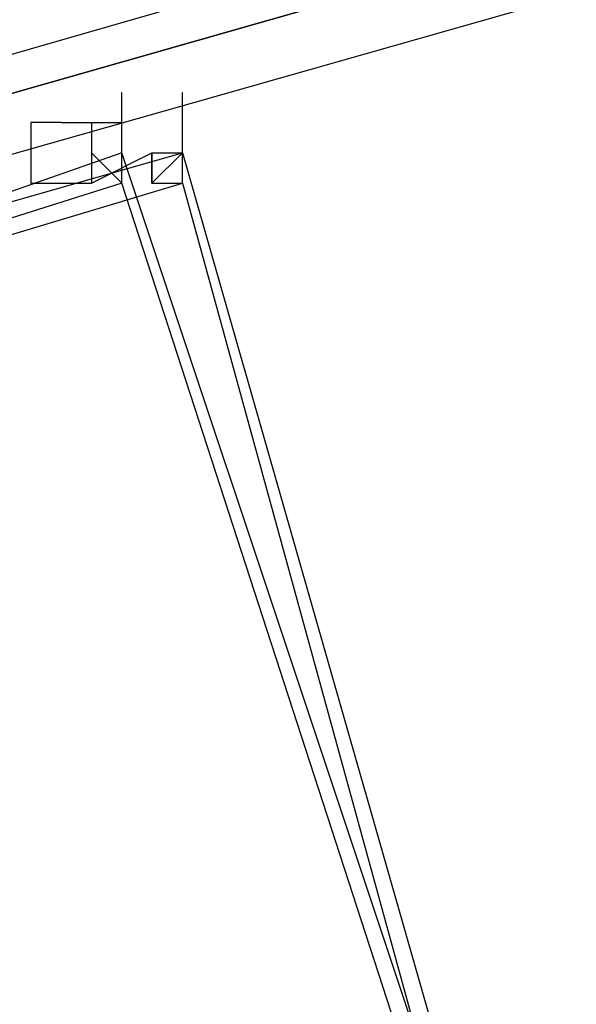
# Model space of a CAD drawing. Header units: feet. Extents: x -79 to 198, y -22 to 181.
# Tile 608 of 656: x 56.035 to 56.28, y 149.003 to 149.436. Entities that reach past the tile are written whole.
import ezdxf

# ---------------------------------------------------------------- set-up
doc = ezdxf.new("R2010")
doc.units = ezdxf.units.FT
doc.layers.add('A-LINEA', color=7, linetype='CONTINUOUS')

msp = doc.modelspace()

# ---------------------------------------------------------------- linework, layer by layer
at = {"layer": 'A-LINEA'}
for p, q in [((56.08, 149.3911), (56.08, 149.3911)), ((56.08, 149.3911), (56.08, 149.3911)), ((56.08, 149.3911), (56.08, 149.3911)), ((56.08, 149.3911), (56.08, 149.3911)), ((56.0667, 149.3778), (56.0667, 149.3778)), ((56.08, 149.3644), (56.0667, 149.3778)), ((56.0667, 149.3778), (56.0667, 149.3778)), ((56.08, 149.3644), (56.0667, 149.3778))]:
    msp.add_line(p, q, dxfattribs=at)
for points in [[(59.7733, 150.4978), (55.9733, 149.4044), (55.9867, 149.3911), (59.7733, 150.4711), (59.7733, 150.4844), (59.7733, 150.4978)], [(59.7733, 150.4978), (55.9733, 149.4044), (55.9867, 149.3911), (59.7733, 150.4711), (59.7733, 150.4844), (59.7733, 150.4978)], [(59.7733, 150.4711), (55.9867, 149.3911), (55.9867, 149.3778), (55.9867, 149.3644), (59.7867, 150.4444), (59.7867, 150.4578), (59.7733, 150.4711)], [(59.7733, 150.4711), (55.9867, 149.3911), (55.9867, 149.3778), (55.9867, 149.3644), (59.7867, 150.4444), (59.7867, 150.4578), (59.7733, 150.4711)], [(56.0667, 149.3911), (56.0667, 149.3911), (56.0667, 149.3911), (56.0667, 149.3644), (56.0667, 149.3644), (56.0933, 149.3778), (56.0933, 149.3778), (56.0933, 149.3644), (56.0933, 149.3644), (56.0933, 149.3644), (56.0933, 149.3644), (56.0933, 149.3644), (56.1067, 149.3644), (56.1067, 149.3778), (56.0933, 149.3644), (56.0933, 149.3778), (56.0933, 149.3778), (56.1067, 149.3778), (56.1067, 149.3778), (56.1067, 149.4044), (56.1067, 149.4044), (56.1067, 149.4044)], [(56.0667, 149.3911), (56.0667, 149.3911), (56.0667, 149.3911), (56.0667, 149.3644), (56.0667, 149.3644), (56.0933, 149.3778), (56.0933, 149.3778), (56.0933, 149.3644), (56.0933, 149.3644), (56.0933, 149.3644), (56.0933, 149.3644), (56.0933, 149.3644), (56.1067, 149.3644), (56.1067, 149.3778), (56.0933, 149.3644), (56.0933, 149.3778), (56.0933, 149.3778), (56.1067, 149.3778), (56.1067, 149.3778), (56.1067, 149.4044), (56.1067, 149.4044), (56.1067, 149.4044)], [(56.08, 149.3644), (56.08, 149.3644), (56.08, 149.3644), (56.08, 149.3644), (56.08, 149.3644), (56.08, 149.3778), (56.08, 149.3778), (56.08, 149.3778), (56.08, 149.3778), (56.08, 149.4044), (56.08, 149.4044), (56.08, 149.4044)], [(56.08, 149.3644), (56.08, 149.3644), (56.08, 149.3644), (56.08, 149.3644), (56.08, 149.3644), (56.08, 149.3778), (56.08, 149.3778), (56.08, 149.3778), (56.08, 149.3778), (56.08, 149.4044), (56.08, 149.4044), (56.08, 149.4044)], [(56.0533, 149.3911), (56.0533, 149.3911), (56.04, 149.3911), (56.04, 149.3911), (56.04, 149.3644), (56.04, 149.3644), (56.0667, 149.3644), (56.0667, 149.3644), (56.0667, 149.3644), (56.0667, 149.3644), (56.0667, 149.3644), (56.0667, 149.3644)], [(56.0533, 149.3911), (56.0533, 149.3911), (56.04, 149.3911), (56.04, 149.3911), (56.04, 149.3644), (56.04, 149.3644), (56.0667, 149.3644), (56.0667, 149.3644), (56.0667, 149.3644), (56.0667, 149.3644), (56.0667, 149.3644), (56.0667, 149.3644)], [(56.0533, 149.3911), (56.0667, 149.3911), (56.0667, 149.3911), (56.08, 149.3911)], [(56.0533, 149.3911), (56.0667, 149.3911), (56.0667, 149.3911), (56.08, 149.3911)], [(56.0933, 149.3911), (56.0933, 149.3911), (56.0933, 149.3911)], [(56.0933, 149.3911), (56.0933, 149.3911), (56.0933, 149.3911)], [(55.9867, 148.7378), (56.2667, 148.8178), (56.08, 149.3778), (55.8133, 149.2844), (55.9867, 148.7378)], [(55.9867, 148.7378), (56.2667, 148.8178), (56.08, 149.3778), (55.8133, 149.2844), (55.9867, 148.7378)], [(56.2667, 148.8178), (55.9867, 148.7378), (55.8267, 149.2978), (56.1067, 149.3778), (56.2667, 148.8178)], [(56.2667, 148.8178), (55.9867, 148.7378), (55.8267, 149.2978), (56.1067, 149.3778), (56.2667, 148.8178)], [(56, 148.7511), (56.2533, 148.8311), (56.08, 149.3644), (55.8267, 149.2844), (56, 148.7511)], [(56, 148.7511), (56.2533, 148.8311), (56.08, 149.3644), (55.8267, 149.2844), (56, 148.7511)], [(56.2533, 148.8311), (56, 148.7511), (55.84, 149.2844), (56.1067, 149.3644), (56.2533, 148.8311)], [(56.2533, 148.8311), (56, 148.7511), (55.84, 149.2844), (56.1067, 149.3644), (56.2533, 148.8311)], [(56.0667, 149.3644), (56.0667, 149.3644), (56.0667, 149.3644)], [(56.0667, 149.3644), (56.0667, 149.3644), (56.0667, 149.3644)]]:
    msp.add_lwpolyline(points, dxfattribs=at)
msp.add_lwpolyline([(56.0933, 149.3778), (56.0933, 149.3778), (56.0933, 149.3644), (56.0933, 149.3644)], close=True, dxfattribs=at)
msp.add_lwpolyline([(56.0933, 149.3778), (56.0933, 149.3778), (56.0933, 149.3644), (56.0933, 149.3644)], close=True, dxfattribs=at)

doc.saveas('drawing.dxf')
